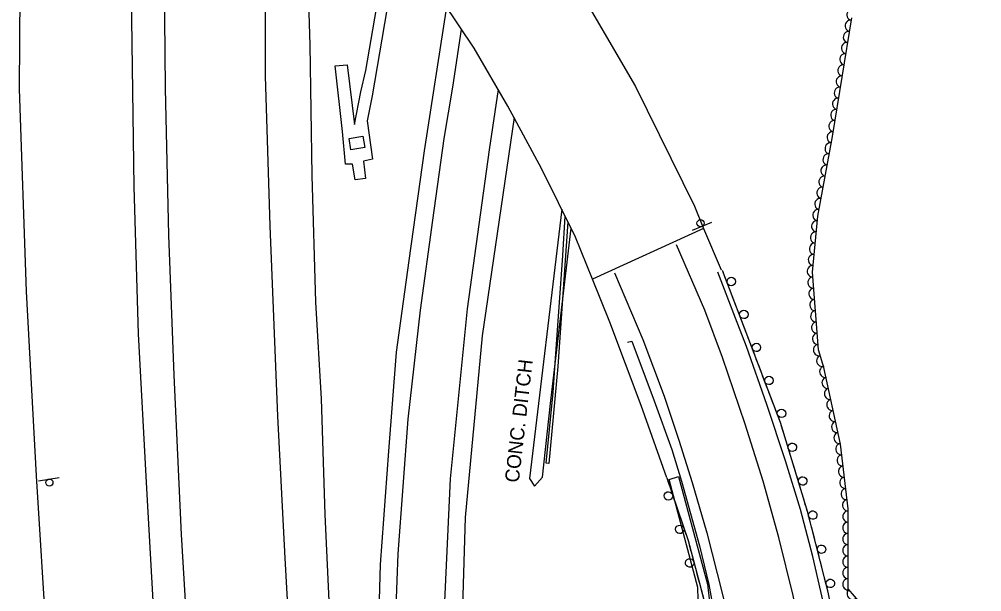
# Model space of a CAD drawing. Extents: x 1722896 to 1754269, y 648279 to 666297.
# Drawn here: x 1753585.9 to 1753926.9, y 652997.3 to 653200 of the extents above; entities that cross this region are included whole.
import ezdxf

# ---------------------------------------------------------------- set-up
doc = ezdxf.new("R2010")
doc.units = 0
for name, color, linetype in [('DESIGN - CENTERLINE - Proposed', 7, 'Continuous'), ('DESIGN - PUBLIC HEARING - Shapes', 7, 'Continuous'), ('DESIGN - SCRATCH - User 1', 7, 'Continuous'), ('SURVEY - CENTERLINE - Preliminary Text', 7, 'Continuous'), ('SURVEY - CONTOURS - Intermediate with optional Text', 7, 'Continuous'), ('SURVEY - DRAINAGE - Natural Features', 7, 'Continuous'), ('SURVEY - VEGETATION - Features with Text', 7, 'Continuous')]:
    doc.layers.add(name, color=color, linetype=linetype)

msp = doc.modelspace()

# ---------------------------------------------------------------- linework, layer by layer
at = {"layer": 'DESIGN - CENTERLINE - Proposed'}
for points in [[(1753709.13, 653164.05), (1753711.06, 653150.43), (1753707.92, 653149.7), (1753708.55, 653143.59), (1753704.88, 653143.09), (1753703.98, 653148.74), (1753701.48, 653148.63), (1753700.43, 653160.28), (1753697.86, 653183.53), (1753702.05, 653183.88), (1753704.66, 653162.71), (1753706.9, 653174.29), (1753708.68, 653181.81), (1753717.56, 653233.38)], [(1753720.48, 653229.11), (1753710.9, 653172.84), (1753709.13, 653164.05)], [(1753781.22, 653215.71), (1753804.18, 653176.23), (1753825.16, 653133.82), (1753828.28, 653125.88), (1753788.94, 653107.94), (1753782.98, 653122.78), (1753770.98, 653147.16), (1753759.01, 653169.2), (1753747.03, 653189.71), (1753730.66, 653214.26)], [(1753778.09, 653132.71), (1753766.7, 653037.38), (1753768.47, 653034.65), (1753771.33, 653037.86), (1753774.16, 653063.88), (1753781.41, 653125.97)], [(1753832.94, 652761.06), (1753831.4, 652804.78), (1753829.79, 652841.26), (1753828.03, 652885.39), (1753826.66, 652925.6), (1753826.42, 652948.61), (1753826.64, 652986.01), (1753826.31, 652998.79), (1753816.15, 653037.07), (1753819.47, 653038.08), (1753829.72, 652999.9), (1753830.42, 652993.75), (1753830.66, 652948.73), (1753830.51, 652908.93), (1753832.11, 652868.68), (1753835.22, 652806.6), (1753838.6, 652718.93)]]:
    msp.add_lwpolyline(points, dxfattribs=at)
at = {"layer": 'DESIGN - PUBLIC HEARING - Shapes'}
for p, q in [((1753831.2, 653128.05), (1753824.25, 653125.25)), ((1753828.28, 653125.88), (1753834.57, 653111.3)), ((1753795.16, 653092.72), (1753788.94, 653107.94)), ((1753806.21, 653063.26), (1753795.16, 653092.72)), ((1753815.31, 653037.58), (1753806.21, 653063.26)), ((1753592.71, 653036.53), (1753600.1, 653037.77))]:
    msp.add_line(p, q, dxfattribs=at)
for centre in [(1753827.25, 653127.78), (1753596.63, 653035.94)]:
    msp.add_circle(centre, 1.25, dxfattribs=at)
at = {"layer": 'DESIGN - SCRATCH - User 1'}
for points in [[(1753773.58, 653042.67), (1753772.58, 653042.82), (1753775.04, 653067.88), (1753775.73, 653078.19), (1753778.52, 653116.32), (1753779.27, 653130.3)], [(1753780.29, 653128.24), (1753776.76, 653077.07), (1753773.58, 653042.67)], [(1753919.13, 652761.07), (1753909.88, 652791.19), (1753901.8, 652825.34), (1753895.99, 652854.07), (1753890.99, 652887.42), (1753885, 652928.77), (1753879.31, 652963.75), (1753872.5, 652997.07), (1753865.24, 653025.3), (1753855.55, 653057.24), (1753835.07, 653111)], [(1753835.34, 653110.28), (1753835.07, 653111)], [(1753837.55, 653104.49), (1753835.91, 653108.79)], [(1753838.96, 653100.8), (1753838.12, 653102.99)], [(1753839.79, 653098.6), (1753838.96, 653100.8)], [(1753842, 653092.81), (1753840.36, 653097.11)], [(1753843.41, 653089.12), (1753842.57, 653091.31)], [(1753844.24, 653086.92), (1753843.41, 653089.12)], [(1753846.45, 653081.13), (1753844.81, 653085.43)], [(1753847.86, 653077.44), (1753847.02, 653079.63)], [(1753848.69, 653075.24), (1753847.86, 653077.44)], [(1753850.9, 653069.45), (1753849.26, 653073.75)], [(1753852.31, 653065.76), (1753851.47, 653067.95)], [(1753853.15, 653063.56), (1753852.31, 653065.76)], [(1753855.35, 653057.77), (1753853.71, 653062.07)], [(1753856.54, 653054), (1753855.85, 653056.25)], [(1753857.22, 653051.75), (1753856.54, 653054)], [(1753859.02, 653045.82), (1753857.68, 653050.22)], [(1753860.16, 653042.04), (1753859.48, 653044.29)], [(1753860.84, 653039.79), (1753860.16, 653042.04)], [(1753815.31, 653037.58), (1753822.85, 653015.36), (1753829.47, 652990.49), (1753833.45, 652972.56), (1753838.21, 652945.83), (1753842.65, 652918.9), (1753847.82, 652884.74), (1753851.27, 652854.72), (1753854.51, 652819.55), (1753856.17, 652796.12), (1753857.13, 652783.76), (1753854.1, 652753.78)], [(1753815.31, 653037.58), (1753816.06, 653035.35)], [(1753862.64, 653033.85), (1753861.31, 653038.26)], [(1753816.58, 653033.84), (1753818.06, 653029.48)], [(1753863.79, 653030.07), (1753863.11, 653032.32)], [(1753818.57, 653027.97), (1753819.33, 653025.74)], [(1753864.47, 653027.83), (1753863.79, 653030.07)], [(1753819.33, 653025.74), (1753820.08, 653023.52)], [(1753866.12, 653021.85), (1753865.24, 653025.3), (1753864.94, 653026.29)], [(1753820.6, 653022), (1753822.07, 653017.65)], [(1753867.11, 653018.03), (1753866.52, 653020.3)], [(1753867.69, 653015.75), (1753867.11, 653018.03)], [(1753822.59, 653016.13), (1753822.85, 653015.36), (1753823.25, 653013.88)], [(1753823.25, 653013.88), (1753823.85, 653011.6)], [(1753869.24, 653009.74), (1753868.09, 653014.2)], [(1753824.26, 653010.06), (1753825.45, 653005.61)], [(1753870.22, 653005.92), (1753869.64, 653008.2)], [(1753825.86, 653004.07), (1753826.46, 653001.8)], [(1753870.81, 653003.64), (1753870.22, 653005.92)], [(1753826.46, 653001.8), (1753827.07, 652999.53)], [(1753872.35, 652997.64), (1753871.21, 653002.09)], [(1753827.48, 652997.98), (1753828.66, 652993.53)]]:
    msp.add_lwpolyline(points, dxfattribs=at)
for centre, start, end in [((1753838.14, 653107.15), 314.1202, 314.1104), ((1753842.59, 653095.47), 314.1202, 314.1104), ((1753847.04, 653083.79), 314.1202, 314.1104), ((1753851.49, 653072.11), 314.1202, 314.1104), ((1753855.94, 653060.43), 314.1202, 314.1104), ((1753859.79, 653048.43), 310.1261, 310.1162), ((1753863.42, 653036.47), 310.1261, 310.1162), ((1753815.89, 653031.2), 132.0162, 132.0064), ((1753867.01, 653024.43), 307.6869, 307.6771), ((1753819.91, 653019.36), 132.0162, 132.0064), ((1753870.12, 653012.32), 307.6869, 307.6771), ((1753823.4, 653007.47), 128.1755, 128.1657), ((1753873.24, 653000.22), 307.6869, 307.6771)]:
    msp.add_arc(centre, 1.5, start, end, dxfattribs=at)
at = {"layer": 'SURVEY - CENTERLINE - Preliminary Text'}
for points in [[(1753586, 653373.8), (1753586.02, 653320.83), (1753586.51, 653260.19), (1753585.94, 653175.4), (1753588.4, 653103.57), (1753591.99, 653038.33), (1753595.6, 652979.58), (1753600.41, 652922.25), (1753605.88, 652860.92), (1753612.11, 652802.48), (1753618.16, 652751.51), (1753623.87, 652708.45), (1753630.67, 652655.7), (1753639.24, 652599.36), (1753646.34, 652556.06)], [(1753649.6, 652788.66), (1753644.5, 652834.72), (1753640.23, 652889.39), (1753637.35, 652930.56), (1753634.2, 652979.36), (1753631.13, 653033.78), (1753628.17, 653088.57), (1753626.65, 653140.67), (1753625.66, 653208.49), (1753625.49, 653259.54), (1753626.43, 653294.68), (1753627.04, 653338.25)], [(1753663.49, 652757.29), (1753658.2, 652811.66), (1753654.13, 652858.71), (1753649.8, 652912.88), (1753646.32, 652968.38), (1753643.45, 653017.48), (1753640.78, 653073.94), (1753638.94, 653123.56), (1753637.72, 653175.65), (1753637.22, 653225.21), (1753637.44, 653282.01), (1753638.24, 653323.42), (1753638.29, 653327.64)], [(1753673.49, 653288.82), (1753672.95, 653233.44), (1753673.05, 653179.99), (1753674.73, 653126.89), (1753677.38, 653059.45), (1753679.97, 653009.15), (1753682.23, 652969.12), (1753686.43, 652910.39), (1753691.24, 652844.47), (1753697.05, 652783.14), (1753702.09, 652734.96), (1753708.35, 652680.33), (1753715.23, 652617.27), (1753722.63, 652559.66), (1753730.76, 652502.09), (1753739.58, 652441.23), (1753747.03, 652392.58), (1753755.8, 652340.09)], [(1753711.63, 652910.16), (1753711.62, 652901.89), (1753707.29, 652899.98), (1753702.5, 652901.48), (1753701.2, 652909), (1753699.33, 652940.62), (1753696.26, 652981.3), (1753694.3, 653024.67), (1753693.01, 653065.61), (1753690.96, 653099.8), (1753689.66, 653144.69), (1753688.97, 653190.98), (1753688.23, 653213.43), (1753688.36, 653271.13)], [(1753737.23, 653204.4), (1753729.42, 653153.38), (1753723.94, 653114.57), (1753719.46, 653082.09), (1753716.77, 653047.01), (1753713.75, 653006.93), (1753712.8, 652973.62), (1753711.63, 652910.16)], [(1753755.8, 652340.09), (1753752.38, 652376.08), (1753747.71, 652420.41), (1753744.03, 652460.05), (1753740.2, 652503.77), (1753735.79, 652554.57), (1753731.2, 652616.99), (1753726.87, 652677.02), (1753723.99, 652719.54), (1753721.88, 652756.57), (1753719.62, 652801.86), (1753718.06, 652855.55), (1753717.47, 652901.81), (1753717.61, 652939.22), (1753718.71, 652972.96), (1753720.18, 653010.65), (1753723.67, 653058.36), (1753728.07, 653096.98), (1753732.39, 653128.86), (1753736.43, 653157.79), (1753739.53, 653176), (1753742.59, 653196.36)], [(1753755.53, 653175.15), (1753752.42, 653153.71), (1753744.55, 653097.49), (1753738.59, 653037.28), (1753735.76, 652976.04), (1753734.22, 652912.73), (1753735.04, 652851.03), (1753735.95, 652793.03), (1753740.89, 652709.26), (1753744.55, 652649.56), (1753749.39, 652585.85), (1753754.22, 652523.43), (1753759.54, 652463.84), (1753765.84, 652397.81), (1753771.93, 652339.08), (1753779.23, 652280.71), (1753787.71, 652220.9), (1753798.39, 652148.72), (1753809.34, 652081.88), (1753813.08, 652061.59), (1753826.3, 652006.49), (1753840.55, 651947.25), (1753852.09, 651899.89)], [(1753761.21, 653165.15), (1753749.94, 653087.91), (1753743.9, 653023.55), (1753741.79, 652952.63), (1753741.13, 652891.74), (1753741.52, 652825.75), (1753744.12, 652758.39), (1753749.22, 652685.71), (1753753.73, 652685.34), (1753758.38, 652620.28), (1753762.72, 652563.8), (1753768.74, 652507.37), (1753772.83, 652449.91), (1753783.76, 652363.92), (1753788.78, 652307.73), (1753795.55, 652255.47), (1753802.77, 652204.71), (1753809.34, 652162.84), (1753820.56, 652103.85), (1753829.12, 652052.15), (1753840.65, 652003.95), (1753852.6, 651955.22), (1753865.18, 651903.24)], [(1753889.07, 652757.75), (1753886.76, 652799.9), (1753882.6, 652853.52), (1753876.51, 652906.54), (1753868.98, 652950.66), (1753860.04, 652995.88), (1753855.02, 653016.47), (1753849.42, 653036.45), (1753843.04, 653056.61), (1753835, 653080.18), (1753828.73, 653096.96), (1753818.71, 653120.08)], [(1753796.77, 653110.19), (1753806.87, 653086.54), (1753814.32, 653066.56), (1753819.52, 653050.97), (1753824.26, 653035.91), (1753829.46, 653018.12), (1753835.08, 652996.24), (1753839.96, 652975.15), (1753844.45, 652952.4), (1753848.63, 652928.59), (1753852.05, 652905.2), (1753854.96, 652883.4), (1753857.94, 652855.08), (1753860.43, 652829.65), (1753862.77, 652795.93), (1753864.56, 652762.62)], [(1753898.66, 652779.29), (1753895.17, 652833.89), (1753890.38, 652880.62), (1753882.96, 652931.45), (1753874.56, 652976.66), (1753867.09, 653009.71), (1753862.61, 653026.4), (1753857.31, 653043.58), (1753850.79, 653063.59), (1753843.56, 653084.1), (1753839.64, 653094.14), (1753833.4, 653110.44)], [(1753801.36, 653085.63), (1753802.96, 653086.01), (1753810.88, 653064.92), (1753817.04, 653047.6), (1753820.48, 653036.37), (1753826.88, 653013.47), (1753830.24, 652999.82), (1753833.41, 652982.4), (1753839.21, 652952.93), (1753844.48, 652918.38), (1753850.86, 652876.32), (1753854.94, 652838.39), (1753857.6, 652801.01), (1753859.83, 652773.93)]]:
    msp.add_lwpolyline(points, dxfattribs=at)
at = {"layer": 'SURVEY - DRAINAGE - Natural Features'}
msp.add_line((1753705.57, 653156.16), (1753705.57, 653156.16), dxfattribs=at)
msp.add_lwpolyline([(1753703.44, 653153.77), (1753702.77, 653157.72), (1753707.7, 653158.56), (1753708.37, 653154.61), (1753703.44, 653153.77)], dxfattribs=at)
at = {"layer": 'SURVEY - VEGETATION - Features with Text'}
msp.add_lwpolyline([(1753926.87, 652793.6), (1753912.58, 652809.94), (1753909.34, 652833.95), (1753907.06, 652859.96), (1753900.93, 652881.58), (1753904.71, 652896.33), (1753902.3, 652915.23), (1753896.78, 652936.26), (1753888.84, 652948.89), (1753890.22, 652960.98), (1753888.87, 652975.41), (1753884.04, 652993.14), (1753879.5, 652998.28), (1753879.53, 653026.65), (1753876.87, 653049.53), (1753870.99, 653076.63), (1753869.09, 653082.89), (1753866.88, 653110.39), (1753868.8, 653130.23), (1753874, 653158.43), (1753880.81, 653200.5)], dxfattribs=at)
for centre, major_axis in [((1753880.98, 653201.63), (0.3, 1.98)), ((1753880.35, 653197.68), (0.32, 1.97)), ((1753879.71, 653193.73), (0.32, 1.97)), ((1753879.07, 653189.78), (0.32, 1.97)), ((1753878.43, 653185.83), (0.32, 1.97)), ((1753877.8, 653181.88), (0.32, 1.97)), ((1753877.16, 653177.93), (0.32, 1.97)), ((1753876.52, 653173.99), (0.32, 1.97)), ((1753875.88, 653170.04), (0.32, 1.97)), ((1753875.24, 653166.09), (0.32, 1.97)), ((1753874.6, 653162.14), (0.32, 1.97)), ((1753873.96, 653158.19), (0.36, 1.97)), ((1753873.23, 653154.26), (0.36, 1.97)), ((1753872.51, 653150.32), (0.36, 1.97)), ((1753871.78, 653146.39), (0.36, 1.97)), ((1753871.06, 653142.46), (0.36, 1.97)), ((1753870.33, 653138.52), (0.36, 1.97)), ((1753869.6, 653134.59), (0.36, 1.97)), ((1753868.88, 653130.66), (0.36, 1.97)), ((1753868.46, 653126.68), (0.19, 1.99)), ((1753868.07, 653122.7), (0.19, 1.99)), ((1753867.69, 653118.72), (0.19, 1.99)), ((1753867.3, 653114.74), (0.19, 1.99)), ((1753866.92, 653110.75), (0.19, 1.99)), ((1753867.17, 653106.77), (-0.16, 1.99)), ((1753867.49, 653102.78), (-0.16, 1.99)), ((1753867.81, 653098.79), (-0.16, 1.99)), ((1753868.13, 653094.81), (-0.16, 1.99)), ((1753868.45, 653090.82), (-0.16, 1.99)), ((1753868.77, 653086.83), (-0.16, 1.99)), ((1753869.1, 653082.85), (-0.58, 1.91)), ((1753870.27, 653079.02), (-0.58, 1.91)), ((1753871.31, 653075.16), (-0.42, 1.95)), ((1753872.16, 653071.25), (-0.42, 1.95)), ((1753873.01, 653067.34), (-0.42, 1.95)), ((1753873.85, 653063.43), (-0.42, 1.95)), ((1753874.7, 653059.53), (-0.42, 1.95)), ((1753875.55, 653055.62), (-0.42, 1.95)), ((1753876.4, 653051.71), (-0.42, 1.95)), ((1753877.07, 653047.77), (-0.23, 1.99)), ((1753877.54, 653043.8), (-0.23, 1.99)), ((1753878, 653039.82), (-0.23, 1.99)), ((1753878.46, 653035.85), (-0.23, 1.99)), ((1753878.92, 653031.88), (-0.23, 1.99)), ((1753879.38, 653027.9), (-0.23, 1.99)), ((1753879.53, 653023.91), (0, 2)), ((1753879.52, 653019.91), (0, 2)), ((1753879.52, 653015.91), (0, 2)), ((1753879.51, 653011.91), (0, 2)), ((1753879.51, 653007.91), (0, 2)), ((1753879.51, 653003.91), (0, 2)), ((1753879.5, 652999.91), (0, 2)), ((1753881.07, 652996.51), (-1.32, 1.5))]:
    msp.add_ellipse(centre, major_axis=major_axis, ratio=0.940188, start_param=0, end_param=3.141593, dxfattribs=at)

# ---------------------------------------------------------------- texts
at = {"layer": 'SURVEY - CONTOURS - Intermediate with optional Text'}
msp.add_text('CONC. DITCH', height=5, rotation=83.4621, dxfattribs=at).set_placement((1753762.86, 653035.72))

doc.saveas('drawing.dxf')
